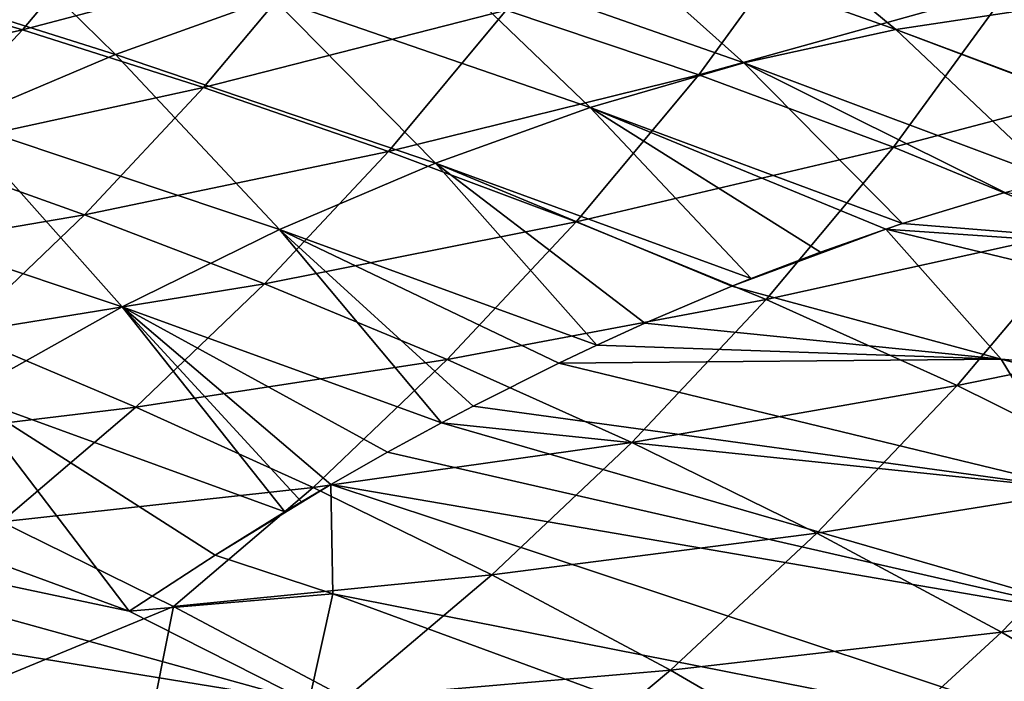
# Model space of a CAD drawing. Header units: metres. Extents: x -90 to 304, y -90 to 74.
# Tile 565 of 570: x 275.68 to 284.78, y 18.2 to 24.31. Entities that reach past the tile are written whole.
import ezdxf

# ---------------------------------------------------------------- set-up
doc = ezdxf.new("R2010")
doc.units = ezdxf.units.M
doc.layers.add('solid_21662050_350', color=7, linetype='CONTINUOUS')

msp = doc.modelspace()

# ---------------------------------------------------------------- linework, layer by layer
at = {"layer": 'solid_21662050_350'}
for points in [[(275.051758, 25.474775, 167.389145), (273.572205, 24.937994, 171.0522), (276.564301, 23.993217, 171.909393)], [(275.703857, 24.22028, 133.248917), (274.071686, 24.706306, 131.767761), (276.708771, 25.416914, 132.737488)], [(278.018127, 24.516314, 168.275604), (275.051758, 25.474775, 167.389145), (276.564301, 23.993217, 171.909393)], [(275.703857, 24.22028, 133.248917), (276.708771, 25.416914, 132.737488), (278.424866, 24.937851, 134.233978)], [(282.282043, 25.462223, 157.405243), (280.878815, 25.252087, 161.01712), (283.779633, 24.224615, 161.90329)], [(285.171143, 24.431583, 158.289612), (282.282043, 25.462223, 157.405243), (283.779633, 24.224615, 161.90329)], [(280.878815, 25.252087, 161.01712), (279.45752, 24.93721, 164.640076), (282.373657, 23.915482, 165.52002)], [(281.956512, 23.804647, 137.549377), (280.176514, 24.402931, 135.832031), (282.985352, 25.21801, 136.863602)], [(283.779633, 24.224615, 161.90329), (280.878815, 25.252087, 161.01712), (282.373657, 23.915482, 165.52002)], [(281.956512, 23.804647, 137.549377), (282.985352, 25.21801, 136.863602), (284.830658, 24.604788, 138.665985)], [(276.564301, 23.993217, 171.909393), (273.572205, 24.937994, 171.0522), (275.100525, 23.372868, 175.523697)], [(277.378387, 23.685928, 134.811295), (275.703857, 24.22028, 133.248917), (278.424866, 24.937851, 134.233978)], [(277.378387, 23.685928, 134.811295), (278.424866, 24.937851, 134.233978), (280.176514, 24.402931, 135.832031)], [(279.45752, 24.93721, 164.640076), (278.018127, 24.516314, 168.275604), (280.954498, 23.503107, 169.137833)], [(282.373657, 23.915482, 165.52002), (279.45752, 24.93721, 164.640076), (280.954498, 23.503107, 169.137833)], [(273.05957, 23.628618, 132.208511), (274.071686, 24.706306, 131.767761), (275.703857, 24.22028, 133.248917)], [(283.757751, 23.135487, 139.403717), (281.956512, 23.804647, 137.549377), (284.830658, 24.604788, 138.665985)], [(283.757751, 23.135487, 139.403717), (284.830658, 24.604788, 138.665985), (286.694641, 23.910372, 140.629257)], [(278.018127, 24.516314, 168.275604), (276.564301, 23.993217, 171.909393), (279.52298, 22.988625, 172.750641)], [(280.954498, 23.503107, 169.137833), (278.018127, 24.516314, 168.275604), (279.52298, 22.988625, 172.750641)], [(279.088135, 23.096672, 136.471741), (277.378387, 23.685928, 134.811295), (280.176514, 24.402931, 135.832031)], [(279.088135, 23.096672, 136.471741), (280.176514, 24.402931, 135.832031), (281.956512, 23.804647, 137.549377)], [(285.171143, 24.431583, 158.289612), (283.779633, 24.224615, 161.90329), (286.648163, 23.152071, 162.76123)], [(274.646576, 23.093397, 133.757889), (273.05957, 23.628618, 132.208511), (275.703857, 24.22028, 133.248917)], [(274.646576, 23.093397, 133.757889), (275.703857, 24.22028, 133.248917), (277.378387, 23.685928, 134.811295)], [(283.779633, 24.224615, 161.90329), (282.373657, 23.915482, 165.52002), (285.242676, 22.839647, 166.414398)], [(283.779633, 24.224615, 161.90329), (285.242676, 22.839647, 166.414398), (286.626831, 23.148088, 162.816925)], [(283.779633, 24.224615, 161.90329), (286.626831, 23.148088, 162.816925), (286.648163, 23.152071, 162.76123)], [(276.564301, 23.993217, 171.909393), (275.100525, 23.372868, 175.523697), (278.079742, 22.373659, 176.351456)], [(279.52298, 22.988625, 172.750641), (276.564301, 23.993217, 171.909393), (278.079742, 22.373659, 176.351456)], [(282.373657, 23.915482, 165.52002), (280.954498, 23.503107, 169.137833), (283.84201, 22.429352, 170.019226)], [(282.373657, 23.915482, 165.52002), (283.84201, 22.429352, 170.019226), (284.787872, 22.717173, 167.58876)], [(282.373657, 23.915482, 165.52002), (284.787872, 22.717173, 167.58876), (285.242676, 22.839647, 166.414398)], [(285.572968, 22.387945, 141.412735), (283.757751, 23.135487, 139.403717), (286.694641, 23.910372, 140.629257)], [(280.824768, 22.445862, 138.247025), (279.088135, 23.096672, 136.471741), (281.956512, 23.804647, 137.549377)], [(280.824768, 22.445862, 138.247025), (281.956512, 23.804647, 137.549377), (283.757751, 23.135487, 139.403717)], [(276.276764, 22.509518, 135.386124), (274.646576, 23.093397, 133.757889), (277.378387, 23.685928, 134.811295)], [(276.276764, 22.509518, 135.386124), (277.378387, 23.685928, 134.811295), (279.088135, 23.096672, 136.471741)], [(280.954498, 23.503107, 169.137833), (279.52298, 22.988625, 172.750641), (282.440155, 21.921446, 173.592224)], [(280.954498, 23.503107, 169.137833), (283.686951, 22.37792, 170.416183), (283.84201, 22.429352, 170.019226)], [(280.954498, 23.503107, 169.137833), (283.082642, 22.166206, 171.958969), (283.686951, 22.37792, 170.416183)], [(280.954498, 23.503107, 169.137833), (282.440155, 21.921446, 173.592224), (283.082642, 22.166206, 171.958969)], [(275.100525, 23.372868, 175.523697), (273.632813, 22.659286, 179.101974), (276.626617, 21.659222, 179.93399)], [(278.079742, 22.373659, 176.351456), (275.100525, 23.372868, 175.523697), (276.626617, 21.659222, 179.93399)], [(282.579987, 21.726847, 140.1539), (280.824768, 22.445862, 138.247025), (283.757751, 23.135487, 139.403717)], [(282.579987, 21.726847, 140.1539), (283.757751, 23.135487, 139.403717), (285.572968, 22.387945, 141.412735)], [(273.549957, 22.04347, 134.257004), (274.646576, 23.093397, 133.757889), (276.276764, 22.509518, 135.386124)], [(277.941925, 21.871115, 137.109146), (276.276764, 22.509518, 135.386124), (279.088135, 23.096672, 136.471741)], [(277.941925, 21.871115, 137.109146), (279.088135, 23.096672, 136.471741), (280.824768, 22.445862, 138.247025)], [(279.52298, 22.988625, 172.750641), (278.079742, 22.373659, 176.351456), (281.014008, 21.306356, 177.191895)], [(279.52298, 22.988625, 172.750641), (281.014008, 21.306356, 177.191895), (281.457886, 21.508358, 176.075287)], [(279.52298, 22.988625, 172.750641), (281.457886, 21.508358, 176.075287), (282.263092, 21.850445, 174.041077)], [(279.52298, 22.988625, 172.750641), (282.263092, 21.850445, 174.041077), (282.440155, 21.921446, 173.592224)], [(284.787872, 22.717173, 167.58876), (283.84201, 22.429352, 170.019226), (289.39743, 21.982691, 163.96225)], [(276.626617, 21.659222, 179.93399), (273.632813, 22.659286, 179.101974), (275.169617, 20.844034, 183.494598)], [(275.133881, 21.41609, 135.950134), (273.549957, 22.04347, 134.257004), (276.276764, 22.509518, 135.386124)], [(275.133881, 21.41609, 135.950134), (276.276764, 22.509518, 135.386124), (277.941925, 21.871115, 137.109146)], [(279.632233, 21.172237, 138.94281), (277.941925, 21.871115, 137.109146), (280.824768, 22.445862, 138.247025)], [(279.632233, 21.172237, 138.94281), (280.824768, 22.445862, 138.247025), (282.579987, 21.726847, 140.1539)], [(283.84201, 22.429352, 170.019226), (283.686951, 22.37792, 170.416183), (289.39743, 21.982691, 163.96225)], [(278.079742, 22.373659, 176.351456), (276.626617, 21.659222, 179.93399), (279.577911, 20.588007, 180.781235)], [(278.079742, 22.373659, 176.351456), (279.577911, 20.588007, 180.781235), (279.870209, 20.742191, 180.053589)], [(278.079742, 22.373659, 176.351456), (279.870209, 20.742191, 180.053589), (280.661835, 21.139318, 178.075455)], [(278.079742, 22.373659, 176.351456), (280.661835, 21.139318, 178.075455), (281.014008, 21.306356, 177.191895)], [(282.263092, 21.850445, 174.041077), (284.753754, 21.177109, 173.703247), (283.686951, 22.37792, 170.416183)], [(282.440155, 21.921446, 173.592224), (282.263092, 21.850445, 174.041077), (283.686951, 22.37792, 170.416183)], [(283.082642, 22.166206, 171.958969), (282.440155, 21.921446, 173.592224), (283.686951, 22.37792, 170.416183)], [(284.345428, 20.93298, 142.209122), (282.579987, 21.726847, 140.1539), (285.572968, 22.387945, 141.412735)], [(283.686951, 22.37792, 170.416183), (290.851196, 20.648573, 167.669754), (289.39743, 21.982691, 163.96225)], [(283.686951, 22.37792, 170.416183), (284.753754, 21.177109, 173.703247), (290.851196, 20.648573, 167.669754)], [(284.345428, 20.93298, 142.209122), (285.572968, 22.387945, 141.412735), (287.39502, 21.554897, 143.594284)], [(276.752197, 20.733709, 137.735062), (275.133881, 21.41609, 135.950134), (277.941925, 21.871115, 137.109146)], [(276.752197, 20.733709, 137.735062), (277.941925, 21.871115, 137.109146), (279.632233, 21.172237, 138.94281)], [(282.263092, 21.850445, 174.041077), (281.457886, 21.508358, 176.075287), (284.753754, 21.177109, 173.703247)], [(281.337921, 20.406937, 140.903), (279.632233, 21.172237, 138.94281), (282.579987, 21.726847, 140.1539)], [(281.337921, 20.406937, 140.903), (282.579987, 21.726847, 140.1539), (284.345428, 20.93298, 142.209122)], [(276.626617, 21.659222, 179.93399), (275.169617, 20.844034, 183.494598), (278.130737, 19.765135, 184.361526)], [(276.626617, 21.659222, 179.93399), (278.555084, 20.016623, 183.315598), (279.078491, 20.315189, 182.020996)], [(276.626617, 21.659222, 179.93399), (278.282806, 19.856215, 183.987106), (278.555084, 20.016623, 183.315598)], [(276.626617, 21.659222, 179.93399), (279.078491, 20.315189, 182.020996), (279.577911, 20.588007, 180.781235)], [(276.626617, 21.659222, 179.93399), (278.130737, 19.765135, 184.361526), (278.282806, 19.856215, 183.987106)], [(281.457886, 21.508358, 176.075287), (281.014008, 21.306356, 177.191895), (284.753754, 21.177109, 173.703247)], [(286.112732, 20.057976, 144.429581), (284.345428, 20.93298, 142.209122), (287.39502, 21.554897, 143.594284)], [(273.943298, 20.394941, 136.498642), (275.133881, 21.41609, 135.950134), (276.752197, 20.733709, 137.735062)], [(281.014008, 21.306356, 177.191895), (280.661835, 21.139318, 178.075455), (284.753754, 21.177109, 173.703247)], [(278.39328, 19.990868, 139.626846), (276.752197, 20.733709, 137.735062), (279.632233, 21.172237, 138.94281)], [(278.39328, 19.990868, 139.626846), (279.632233, 21.172237, 138.94281), (281.337921, 20.406937, 140.903)], [(280.661835, 21.139318, 178.075455), (279.870209, 20.742191, 180.053589), (285.48291, 19.972301, 177.051468)], [(280.661835, 21.139318, 178.075455), (285.48291, 19.972301, 177.051468), (284.753754, 21.177109, 173.703247)], [(284.753754, 21.177109, 173.703247), (291.991211, 19.279968, 171.473068), (290.851196, 20.648573, 167.669754)], [(284.753754, 21.177109, 173.703247), (285.48291, 19.972301, 177.051468), (291.991211, 19.279968, 171.473068)], [(283.049133, 19.56926, 143.005585), (281.337921, 20.406937, 140.903), (284.345428, 20.93298, 142.209122)], [(283.049133, 19.56926, 143.005585), (284.345428, 20.93298, 142.209122), (286.112732, 20.057976, 144.429581)], [(275.169617, 20.844034, 183.494598), (273.575378, 19.990648, 186.948792), (276.690826, 18.847078, 187.891861)], [(275.169617, 20.844034, 183.494598), (276.690826, 18.847078, 187.891861), (277.48465, 19.366041, 185.947845)], [(275.169617, 20.844034, 183.494598), (277.48465, 19.366041, 185.947845), (278.130737, 19.765135, 184.361526)], [(275.512207, 19.67341, 138.343842), (273.943298, 20.394941, 136.498642), (276.752197, 20.733709, 137.735062)], [(275.512207, 19.67341, 138.343842), (276.752197, 20.733709, 137.735062), (278.39328, 19.990868, 139.626846)], [(279.870209, 20.742191, 180.053589), (279.577911, 20.588007, 180.781235), (285.48291, 19.972301, 177.051468)], [(279.577911, 20.588007, 180.781235), (279.078491, 20.315189, 182.020996), (285.929596, 18.751837, 180.443161)], [(279.577911, 20.588007, 180.781235), (285.929596, 18.751837, 180.443161), (285.48291, 19.972301, 177.051468)], [(280.045471, 19.182106, 141.640518), (278.39328, 19.990868, 139.626846), (281.337921, 20.406937, 140.903)], [(280.045471, 19.182106, 141.640518), (281.337921, 20.406937, 140.903), (283.049133, 19.56926, 143.005585)], [(279.078491, 20.315189, 182.020996), (278.555084, 20.016623, 183.315598), (285.929596, 18.751837, 180.443161)], [(270.840698, 20.086502, 188.359039), (270.505707, 19.282625, 190.593292), (278.353149, 18.00705, 188.892349)], [(276.690826, 18.847078, 187.891861), (270.840698, 20.086502, 188.359039), (278.353149, 18.00705, 188.892349)], [(276.690826, 18.847078, 187.891861), (273.575378, 19.990648, 186.948792), (270.840698, 20.086502, 188.359039)], [(284.756042, 18.653606, 145.266556), (283.049133, 19.56926, 143.005585), (286.112732, 20.057976, 144.429581)], [(284.756042, 18.653606, 145.266556), (286.112732, 20.057976, 144.429581), (287.873169, 19.100111, 146.83374)], [(277.101166, 18.890818, 140.292328), (275.512207, 19.67341, 138.343842), (278.39328, 19.990868, 139.626846)], [(277.101166, 18.890818, 140.292328), (278.39328, 19.990868, 139.626846), (280.045471, 19.182106, 141.640518)], [(277.48465, 19.366041, 185.947845), (278.573395, 19.007257, 186.112503), (278.555084, 20.016623, 183.315598)], [(278.130737, 19.765135, 184.361526), (277.48465, 19.366041, 185.947845), (278.555084, 20.016623, 183.315598)], [(278.282806, 19.856215, 183.987106), (278.130737, 19.765135, 184.361526), (278.555084, 20.016623, 183.315598)], [(278.555084, 20.016623, 183.315598), (286.091095, 17.5233, 183.8573), (285.929596, 18.751837, 180.443161)], [(278.555084, 20.016623, 183.315598), (278.573395, 19.007257, 186.112503), (286.091095, 17.5233, 183.8573)], [(275.255524, 18.130207, 140.27829), (275.512207, 19.67341, 138.343842), (277.101166, 18.890818, 140.292328)], [(281.697205, 18.301966, 143.791153), (280.045471, 19.182106, 141.640518), (283.049133, 19.56926, 143.005585)], [(281.697205, 18.301966, 143.791153), (283.049133, 19.56926, 143.005585), (284.756042, 18.653606, 145.266556)], [(277.48465, 19.366041, 185.947845), (276.690826, 18.847078, 187.891861), (278.573395, 19.007257, 186.112503)], [(270.505707, 19.282625, 190.593292), (269.98822, 18.489988, 192.796326), (277.906982, 17.015568, 191.647949)], [(270.505707, 19.282625, 190.593292), (277.906982, 17.015568, 191.647949), (278.353149, 18.00705, 188.892349)], [(278.696442, 18.042053, 142.358414), (277.101166, 18.890818, 140.292328), (280.045471, 19.182106, 141.640518)], [(278.696442, 18.042053, 142.358414), (280.045471, 19.182106, 141.640518), (281.697205, 18.301966, 143.791153)], [(286.448486, 17.658682, 147.7034), (284.756042, 18.653606, 145.266556), (287.873169, 19.100111, 146.83374)], [(276.690826, 18.847078, 187.891861), (278.353149, 18.00705, 188.892349), (278.573395, 19.007257, 186.112503)], [(278.573395, 19.007257, 186.112503), (278.353149, 18.00705, 188.892349), (285.96637, 16.294323, 187.272644)], [(278.573395, 19.007257, 186.112503), (285.96637, 16.294323, 187.272644), (286.091095, 17.5233, 183.8573)], [(276.779877, 17.274654, 142.339432), (275.255524, 18.130207, 140.27829), (277.101166, 18.890818, 140.292328)], [(276.779877, 17.274654, 142.339432), (277.101166, 18.890818, 140.292328), (278.696442, 18.042053, 142.358414)], [(283.336761, 17.345314, 146.093918), (281.697205, 18.301966, 143.791153), (284.756042, 18.653606, 145.266556)], [(283.336761, 17.345314, 146.093918), (284.756042, 18.653606, 145.266556), (286.448486, 17.658682, 147.7034)], [(269.98822, 18.489988, 192.796326), (269.29129, 17.713331, 194.954971), (277.237579, 16.038656, 194.363098)], [(269.98822, 18.489988, 192.796326), (277.237579, 16.038656, 194.363098), (277.906982, 17.015568, 191.647949)], [(280.284393, 17.122013, 144.556396), (278.696442, 18.042053, 142.358414), (281.697205, 18.301966, 143.791153)], [(280.284393, 17.122013, 144.556396), (281.697205, 18.301966, 143.791153), (283.336761, 17.345314, 146.093918)]]:
    msp.add_3dface(points, dxfattribs=at)

doc.saveas('drawing.dxf')
